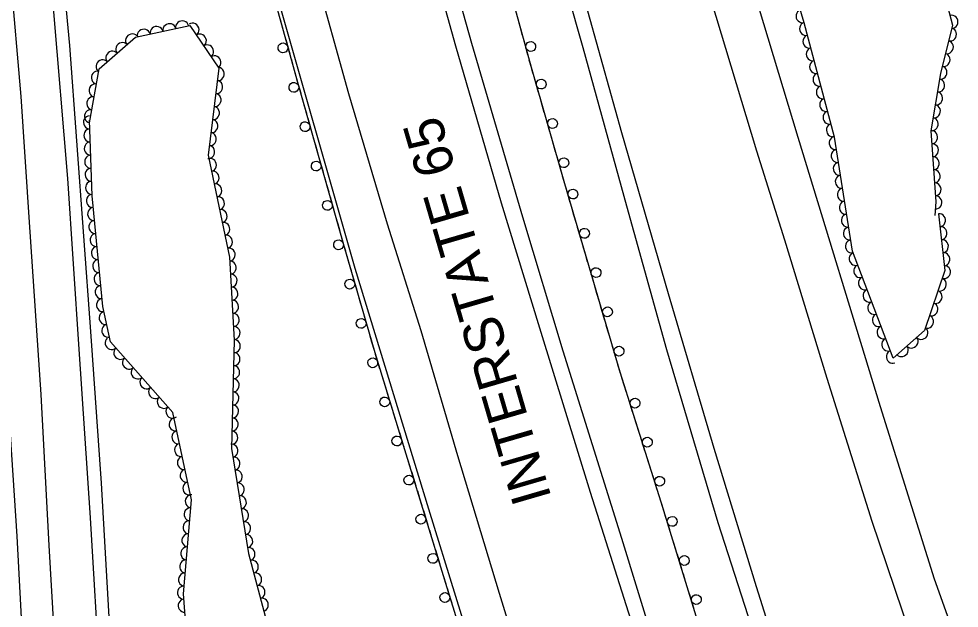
# Model space of a CAD drawing. Extents: x 1722896 to 1754269, y 648279 to 666297.
# Drawn here: x 1740178.3 to 1740465.4, y 649003.8 to 649183.9 of the extents above; entities that cross this region are included whole.
import ezdxf

# ---------------------------------------------------------------- set-up
doc = ezdxf.new("R2010")
doc.units = 0
for name, color, linetype in [('DESIGN - CENTERLINE - Proposed', 7, 'Continuous'), ('DESIGN - SCRATCH - User 1', 7, 'Continuous'), ('DESIGN - SHEET - Linework', 7, 'Continuous'), ('SURVEY - CENTERLINE - Preliminary Text', 7, 'Continuous'), ('SURVEY - VEGETATION - Features with Text', 7, 'Continuous')]:
    doc.layers.add(name, color=color, linetype=linetype)

msp = doc.modelspace()

# ---------------------------------------------------------------- linework, layer by layer
at = {"layer": 'DESIGN - CENTERLINE - Proposed'}
for points in [[(1740217.8, 648794.37), (1740215.05, 648844.24), (1740212.65, 648886.82), (1740210.35, 648926.5), (1740208.24, 648960.26), (1740209.74, 648965.63), (1740207.87, 648980.61), (1740206.01, 648999.35), (1740203.56, 649042.06), (1740200.25, 649088.38), (1740193.94, 649175.8), (1740190.58, 649211.51), (1740184.64, 649268.33), (1740179.26, 649313.09), (1740173.04, 649371.19), (1740167.56, 649415.5)], [(1740163.87, 649415.31), (1740171.04, 649353.16), (1740176.17, 649304.69), (1740182.71, 649245.18), (1740188.78, 649187.28), (1740193.13, 649135.14), (1740196.66, 649082.99), (1740200.06, 649031.46), (1740203.04, 648981.95), (1740202.31, 648973.35), (1740203.16, 648963.73), (1740204.92, 648956.57), (1740207.34, 648912.13), (1740213.78, 648796.85)]]:
    msp.add_lwpolyline(points, dxfattribs=at)
at = {"layer": 'DESIGN - SCRATCH - User 1'}
for p, q in [((1740334.78, 649169.06), (1740323.5, 649210.5)), ((1740344.99, 649133.54), (1740334.78, 649169.06)), ((1740361.85, 649075.99), (1740344.99, 649133.54)), ((1740374.4, 649036.26), (1740361.85, 649075.99)), ((1740385.55, 649000.1), (1740374.4, 649036.26))]:
    msp.add_line(p, q, dxfattribs=at)
for points in [[(1740171.61, 649536.49), (1740180.18, 649497.38), (1740189.17, 649456.87), (1740197.54, 649421.84), (1740206.28, 649381.02), (1740217.95, 649337.05), (1740229.16, 649291.11), (1740240.77, 649247.44), (1740252.72, 649203.13), (1740263.59, 649163.9), (1740277.57, 649114.6), (1740286.95, 649081.97), (1740295.69, 649053.67), (1740309.42, 649008.85), (1740320.89, 648971.76), (1740343.53, 648902.1), (1740357.8, 648859.57), (1740377.58, 648803.88), (1740389.61, 648770.81)], [(1740258.1, 649183.7), (1740258.73, 649181.44)], [(1740331.5, 649181.12), (1740330.88, 649183.39)], [(1740258.73, 649181.44), (1740259.36, 649179.18)], [(1740332.11, 649178.85), (1740331.5, 649181.12)], [(1740259.79, 649177.63), (1740261.02, 649173.2)], [(1740333.74, 649172.87), (1740332.54, 649177.31)], [(1740261.44, 649171.66), (1740262.07, 649169.39)], [(1740262.07, 649169.39), (1740262.7, 649167.13)], [(1740334.78, 649169.06), (1740334.16, 649171.33)], [(1740335.28, 649167.32), (1740334.78, 649169.06)], [(1740336.99, 649161.36), (1740335.72, 649165.79)], [(1740263.12, 649165.59), (1740263.59, 649163.9), (1740264.37, 649161.16)], [(1740264.8, 649159.62), (1740265.45, 649157.36)], [(1740265.45, 649157.36), (1740266.09, 649155.1)], [(1740338.08, 649157.57), (1740337.43, 649159.83)], [(1740338.73, 649155.31), (1740338.08, 649157.57)], [(1740266.52, 649153.56), (1740267.78, 649149.13)], [(1740340.44, 649149.35), (1740339.17, 649153.77)], [(1740268.21, 649147.59), (1740268.85, 649145.33)], [(1740341.53, 649145.55), (1740340.89, 649147.81)], [(1740268.85, 649145.33), (1740269.5, 649143.07)], [(1740342.18, 649143.3), (1740341.53, 649145.55)], [(1740269.93, 649141.53), (1740271.19, 649137.11)], [(1740343.89, 649137.34), (1740342.62, 649141.76)], [(1740271.62, 649135.57), (1740272.26, 649133.31)], [(1740344.99, 649133.54), (1740344.34, 649135.8)], [(1740272.26, 649133.31), (1740272.91, 649131.05)], [(1740346.68, 649127.77), (1740345.38, 649132.18)], [(1740273.34, 649129.51), (1740274.6, 649125.08)], [(1740347.79, 649123.97), (1740347.13, 649126.23)], [(1740275.03, 649123.54), (1740275.67, 649121.28)], [(1740348.45, 649121.72), (1740347.79, 649123.97)], [(1740275.67, 649121.28), (1740276.31, 649119.02)], [(1740350.19, 649115.77), (1740348.9, 649120.19)], [(1740276.75, 649117.48), (1740277.57, 649114.6), (1740278.01, 649113.06)], [(1740351.3, 649111.98), (1740350.64, 649114.23)], [(1740278.45, 649111.52), (1740279.1, 649109.26)], [(1740351.96, 649109.72), (1740351.3, 649111.98)], [(1740279.1, 649109.26), (1740279.75, 649107)], [(1740280.19, 649105.46), (1740281.47, 649101.04)], [(1740353.71, 649103.78), (1740352.41, 649108.19)], [(1740354.82, 649099.98), (1740354.16, 649102.24)], [(1740355.48, 649097.73), (1740354.82, 649099.98)], [(1740281.91, 649099.5), (1740282.56, 649097.25)], [(1740282.56, 649097.25), (1740283.21, 649094.99)], [(1740357.22, 649091.78), (1740355.93, 649096.19)], [(1740283.65, 649093.45), (1740284.92, 649089.03)], [(1740358.33, 649087.99), (1740357.67, 649090.24)], [(1740285.36, 649087.49), (1740286.01, 649085.23)], [(1740359, 649085.73), (1740358.33, 649087.99)], [(1740286.01, 649085.23), (1740286.66, 649082.97)], [(1740360.74, 649079.78), (1740359.45, 649084.2)], [(1740287.11, 649081.44), (1740288.47, 649077.04)], [(1740361.85, 649075.99), (1740361.19, 649078.25)], [(1740288.94, 649075.52), (1740289.64, 649073.27)], [(1740361.92, 649075.78), (1740361.85, 649075.99)], [(1740363.11, 649072.01), (1740362.4, 649074.25)], [(1740289.64, 649073.27), (1740290.33, 649071.03)], [(1740363.81, 649069.77), (1740363.11, 649072.01)], [(1740290.8, 649069.5), (1740292.16, 649065.1)], [(1740365.68, 649063.86), (1740364.3, 649068.25)], [(1740292.63, 649063.57), (1740293.32, 649061.33)], [(1740293.32, 649061.33), (1740294.02, 649059.08)], [(1740366.87, 649060.09), (1740366.16, 649062.33)], [(1740367.58, 649057.85), (1740366.87, 649060.09)], [(1740294.49, 649057.55), (1740295.69, 649053.67), (1740295.85, 649053.16)], [(1740369.45, 649051.94), (1740368.06, 649056.33)], [(1740296.31, 649051.63), (1740297, 649049.38)], [(1740297, 649049.38), (1740297.69, 649047.13)], [(1740370.64, 649048.17), (1740369.93, 649050.42)], [(1740371.34, 649045.93), (1740370.64, 649048.17)], [(1740298.16, 649045.6), (1740299.51, 649041.21)], [(1740373.21, 649040.02), (1740371.83, 649044.41)], [(1740299.98, 649039.68), (1740300.66, 649037.43)], [(1740300.66, 649037.43), (1740301.35, 649035.18)], [(1740374.4, 649036.26), (1740373.69, 649038.5)], [(1740301.82, 649033.65), (1740303.17, 649029.25)], [(1740374.5, 649035.93), (1740374.4, 649036.26)], [(1740375.19, 649033.69), (1740374.5, 649035.93)], [(1740377.02, 649027.76), (1740375.67, 649032.16)], [(1740303.64, 649027.72), (1740304.33, 649025.48)], [(1740304.33, 649025.48), (1740305.02, 649023.23)], [(1740378.19, 649023.99), (1740377.49, 649026.23)], [(1740378.88, 649021.74), (1740378.19, 649023.99)], [(1740305.48, 649021.7), (1740306.83, 649017.3)], [(1740380.7, 649015.82), (1740379.35, 649020.21)], [(1740307.3, 649015.77), (1740307.99, 649013.53)], [(1740381.87, 649012.04), (1740381.18, 649014.29)], [(1740307.99, 649013.53), (1740308.68, 649011.28)], [(1740382.56, 649009.8), (1740381.87, 649012.04)], [(1740309.15, 649009.75), (1740309.42, 649008.85), (1740310.5, 649005.35)], [(1740384.39, 649003.87), (1740383.03, 649008.27)]]:
    msp.add_lwpolyline(points, dxfattribs=at)
for centre, start, end in [((1740258.95, 649175.04), 128.7446, 128.7347), ((1740334.59, 649175.46), 308.4927, 308.4829), ((1740262.29, 649162.98), 129.0874, 129.0776), ((1740337.8, 649163.97), 309.2892, 309.2794), ((1740265.7, 649150.96), 129.0874, 129.0776), ((1740341.26, 649151.95), 309.2892, 309.2794), ((1740269.11, 649138.93), 129.0874, 129.0776), ((1740344.71, 649139.94), 309.2892, 309.2794), ((1740347.48, 649130.37), 309.5938, 309.584), ((1740272.52, 649126.91), 129.0874, 129.0776), ((1740350.99, 649118.38), 309.5938, 309.584), ((1740275.93, 649114.88), 129.0874, 129.0776), ((1740354.51, 649106.38), 309.5938, 309.584), ((1740279.38, 649102.86), 129.2998, 129.2899), ((1740358.02, 649094.39), 309.5938, 309.584), ((1740282.84, 649090.85), 129.2998, 129.2899), ((1740361.54, 649082.39), 309.5938, 309.584), ((1740286.35, 649078.82), 130.4252, 130.4154), ((1740290.04, 649066.88), 130.4252, 130.4154), ((1740366.43, 649066.48), 310.7918, 310.7819), ((1740293.73, 649054.93), 130.4252, 130.4154), ((1740370.19, 649054.56), 310.7918, 310.7819), ((1740297.39, 649042.99), 130.2951, 130.2853), ((1740373.96, 649042.64), 310.7918, 310.7819), ((1740301.05, 649031.04), 130.2951, 130.2853), ((1740377.78, 649030.38), 310.3979, 310.388), ((1740304.72, 649019.08), 130.2951, 130.2853), ((1740381.47, 649018.44), 310.3979, 310.388), ((1740308.38, 649007.13), 130.4478, 130.4379), ((1740385.15, 649006.49), 310.3979, 310.388)]:
    msp.add_arc(centre, 1.5, start, end, dxfattribs=at)
at = {"layer": 'SURVEY - CENTERLINE - Preliminary Text'}
for points in [[(1740195.11, 648902.69), (1740190.68, 648970.62), (1740187.61, 649022.98), (1740185.11, 649069.19), (1740181.6, 649121.74), (1740179.03, 649160.2), (1740175.89, 649196.78), (1740172.48, 649240.27), (1740169.18, 649279.42), (1740166.46, 649318.32), (1740162.19, 649352.86), (1740158.44, 649394.41), (1740154.37, 649434.62), (1740150.36, 649468.95), (1740144.84, 649519.89), (1740140.14, 649559.83), (1740132.52, 649608.36), (1740123.76, 649675.57), (1740119.59, 649714.51), (1740113.68, 649749.76)], [(1740104.57, 649733.34), (1740104.83, 649731.7), (1740111.75, 649685.74), (1740117.56, 649644.19), (1740123.22, 649604), (1740131.16, 649542.57), (1740137.88, 649488.92), (1740143.57, 649440.95), (1740149.21, 649387.51), (1740153.95, 649341.22), (1740158.45, 649294.2), (1740162.13, 649248.38), (1740165.89, 649202.22), (1740168.76, 649164), (1740171.65, 649117.63), (1740174.81, 649069.36), (1740177.67, 649025.82), (1740180.12, 648979.79), (1740182.45, 648942.47), (1740185.59, 648900.17)], [(1740187.83, 649722.85), (1740194.73, 649680.9), (1740205.05, 649626.29), (1740214.27, 649580.43), (1740224.42, 649532.49), (1740236.23, 649477.89), (1740247.77, 649426.93), (1740262.45, 649364.36), (1740274.82, 649313.98), (1740288.16, 649261.78), (1740300.61, 649215.17), (1740311.61, 649175.68), (1740325.55, 649127.65), (1740337.26, 649089.52), (1740352.69, 649039.35), (1740367.75, 648991.88), (1740382.46, 648943.73), (1740399.15, 648891.7), (1740411.16, 648855.92), (1740433.2, 648793.9)], [(1740193.86, 649720.01), (1740205.61, 649648.91), (1740217.04, 649593.1), (1740228.85, 649536.63), (1740239.47, 649486.07), (1740249.91, 649440.48), (1740261.86, 649387.47), (1740273.62, 649339.62), (1740288.81, 649279.74), (1740302.67, 649225.82), (1740316.52, 649176.49), (1740332.07, 649123.4), (1740344.4, 649082.53), (1740362.32, 649025.24), (1740376.63, 648978.48), (1740390.66, 648935.16), (1740408.2, 648879.52), (1740429.43, 648818.21), (1740449.41, 648765.45)], [(1740472.06, 648793.29), (1740455.79, 648837.16), (1740438.9, 648886.7), (1740424.02, 648931.29), (1740409.99, 648973.45), (1740391.79, 649029.96), (1740376.12, 649082.81), (1740363.92, 649126.71), (1740350.6, 649175.1), (1740331.92, 649240.98), (1740320.55, 649283.83), (1740310, 649321.64), (1740299.71, 649362.24), (1740288.31, 649405.69), (1740276.02, 649455.49), (1740266.03, 649499.12), (1740257.55, 649540.9), (1740246.98, 649588.6), (1740236.24, 649642.12), (1740226.58, 649691.07)], [(1740490.55, 648754.95), (1740473.6, 648802.11), (1740456.7, 648850.61), (1740437.08, 648907.29), (1740421.28, 648953.9), (1740403.49, 649010.39), (1740390.61, 649052.65), (1740376.6, 649099.87), (1740362.44, 649149.07), (1740348.91, 649197.61), (1740334.91, 649247.94), (1740319.61, 649304.5), (1740307.54, 649349.76), (1740295.7, 649395.3), (1740284.12, 649442.47), (1740274.53, 649484.81), (1740264.15, 649531.34), (1740251.05, 649591.29), (1740241.7, 649637.49), (1740232.35, 649686)], [(1740275.62, 649647.81), (1740288.76, 649582.25), (1740298.73, 649536.89), (1740311.33, 649481.01), (1740323.93, 649428.2), (1740336.54, 649378.89), (1740358.11, 649298.06), (1740361.82, 649286.14), (1740374.77, 649240.38), (1740389.44, 649190.21), (1740403.53, 649143.56), (1740412.08, 649116.42), (1740424.94, 649074.09), (1740438.74, 649030.49), (1740452.7, 648989.2), (1740469.76, 648941.31), (1740490.5, 648884.09), (1740506.46, 648842.14), (1740522.72, 648798.92), (1740540.19, 648752.98)], [(1740683.93, 648448.08), (1740661.48, 648493.33), (1740643.53, 648534.68), (1740622.05, 648584.02), (1740598.68, 648641.92), (1740581.88, 648685.05), (1740565.19, 648726.47), (1740545.99, 648777.12), (1740528.38, 648822.23), (1740508.11, 648875.64), (1740500.28, 648898.03), (1740482.2, 648944.68), (1740457.89, 649012.76), (1740441.37, 649065.36), (1740416.21, 649147.7), (1740396.61, 649212.82), (1740371.25, 649298.26), (1740311.15, 649529), (1740299.96, 649574.02), (1740288.51, 649635.86)], [(1740396.23, 648793.3), (1740380.14, 648838.06), (1740363.51, 648887.59), (1740349.04, 648933.34), (1740333.47, 648980.85), (1740325.04, 649008.37), (1740312.35, 649050.45), (1740301.18, 649088.63), (1740290.83, 649121.14), (1740279.05, 649161.01), (1740268.63, 649198.83), (1740258.63, 649235.1), (1740245.75, 649283.76), (1740232.7, 649335.71), (1740220.69, 649385.72), (1740210.31, 649431.18), (1740200.58, 649475.58), (1740190.47, 649522.78), (1740181.29, 649566.93), (1740170.48, 649620.54)], [(1740391.59, 648768.14), (1740357.6, 648862.61), (1740336.1, 648929.14), (1740319.94, 648980.78), (1740303.53, 649034.11), (1740280.99, 649107.61), (1740256.09, 649194.99), (1740243.43, 649242.7), (1740230.62, 649291.95), (1740218.72, 649340.01), (1740206.38, 649391.04), (1740194.37, 649444.48), (1740181.29, 649503.45), (1740170.24, 649554.63)]]:
    msp.add_lwpolyline(points, dxfattribs=at)
at = {"layer": 'SURVEY - VEGETATION - Features with Text'}
for points in [[(1740459.11, 649124.38), (1740461.03, 649107.06), (1740454.77, 649088.65), (1740445.2, 649080.27), (1740432.79, 649112.92), (1740427.31, 649147.79), (1740418.04, 649182.73), (1740413.51, 649198.26), (1740429.63, 649200.54), (1740446.52, 649197.39), (1740460.78, 649191.76), (1740463.4, 649181.96), (1740459.69, 649167.18), (1740456.78, 649149.73), (1740458.22, 649127.96), (1740458, 649123.82)], [(1740199.87, 649152.18), (1740202.83, 649168.59), (1740213.93, 649178.3), (1740230.56, 649181.92), (1740239.35, 649168.82), (1740236.11, 649142.27), (1740242.64, 649111.12), (1740244.09, 649085.76), (1740243.2, 649052.66), (1740248.45, 649020.61), (1740255.62, 648993.42)], [(1740221.93, 648794.33), (1740218.97, 648826.8), (1740218.69, 648865.78), (1740214.39, 648904.74), (1740213.34, 648927.23), (1740223.08, 648953.58), (1740231.09, 648974.57), (1740228.58, 649008.21), (1740231.04, 649036.93), (1740225.31, 649063.68), (1740206.28, 649085.19), (1740203.96, 649096.04), (1740200.66, 649129.82), (1740199.92, 649152.92)]]:
    msp.add_lwpolyline(points, dxfattribs=at)
for centre, major_axis in [((1740417.47, 649184.68), (-0.56, 1.92)), ((1740228.18, 649181.4), (1.95, 0.43)), ((1740463.12, 649183.01), (0.52, -1.93)), ((1740216.45, 649178.85), (1.95, 0.43)), ((1740220.36, 649179.7), (1.95, 0.43)), ((1740224.27, 649180.55), (1.95, 0.43)), ((1740231.43, 649180.63), (1.11, -1.66)), ((1740418.55, 649180.82), (-0.51, 1.93)), ((1740462.69, 649179.14), (-0.49, -1.94)), ((1740212.86, 649177.36), (1.51, 1.32)), ((1740233.66, 649177.31), (1.11, -1.66)), ((1740419.57, 649176.96), (-0.51, 1.93)), ((1740461.72, 649175.26), (-0.49, -1.94)), ((1740209.85, 649174.73), (1.51, 1.32)), ((1740235.89, 649173.99), (1.11, -1.66)), ((1740420.6, 649173.09), (-0.51, 1.93)), ((1740203.83, 649169.46), (1.51, 1.32)), ((1740206.84, 649172.1), (1.51, 1.32)), ((1740238.12, 649170.66), (1.11, -1.66)), ((1740460.74, 649171.38), (-0.49, -1.94)), ((1740239.14, 649167.05), (-0.24, -1.99)), ((1740421.62, 649169.23), (-0.51, 1.93)), ((1740459.77, 649167.5), (-0.49, -1.94)), ((1740202.35, 649165.96), (0.36, 1.97)), ((1740422.65, 649165.36), (-0.51, 1.93)), ((1740201.64, 649162.02), (0.36, 1.97)), ((1740238.65, 649163.08), (-0.24, -1.99)), ((1740423.68, 649161.49), (-0.51, 1.93)), ((1740459.08, 649163.56), (-0.33, -1.97)), ((1740200.93, 649158.09), (0.36, 1.97)), ((1740238.17, 649159.11), (-0.24, -1.99)), ((1740458.43, 649159.61), (-0.33, -1.97)), ((1740237.68, 649155.14), (-0.24, -1.99)), ((1740424.7, 649157.63), (-0.51, 1.93)), ((1740457.77, 649155.67), (-0.33, -1.97)), ((1740199.94, 649152.28), (-0.06, 2)), ((1740200.22, 649154.15), (0.36, 1.97)), ((1740425.73, 649153.76), (-0.51, 1.93)), ((1740237.2, 649151.17), (-0.24, -1.99)), ((1740426.76, 649149.9), (-0.51, 1.93)), ((1740457.11, 649151.72), (-0.33, -1.97)), ((1740200.07, 649148.28), (-0.06, 2)), ((1740236.71, 649147.2), (-0.24, -1.99)), ((1740456.91, 649147.75), (0.13, -2)), ((1740200.19, 649144.28), (-0.06, 2)), ((1740427.6, 649145.99), (-0.31, 1.98)), ((1740457.17, 649143.76), (0.13, -2)), ((1740236.23, 649143.23), (-0.24, -1.99)), ((1740428.22, 649142.04), (-0.31, 1.98)), ((1740200.32, 649140.28), (-0.06, 2)), ((1740236.73, 649139.3), (0.41, -1.96)), ((1740428.84, 649138.09), (-0.31, 1.98)), ((1740457.43, 649139.77), (0.13, -2)), ((1740200.45, 649136.29), (-0.06, 2)), ((1740237.55, 649135.39), (0.41, -1.96)), ((1740457.7, 649135.78), (0.13, -2)), ((1740200.58, 649132.29), (-0.06, 2)), ((1740429.46, 649134.14), (-0.31, 1.98)), ((1740238.37, 649131.47), (0.41, -1.96)), ((1740430.08, 649130.18), (-0.31, 1.98)), ((1740457.96, 649131.79), (0.13, -2)), ((1740200.81, 649128.3), (-0.19, 1.99)), ((1740239.19, 649127.56), (0.41, -1.96)), ((1740458.21, 649127.8), (-0.1, -2)), ((1740201.2, 649124.31), (-0.19, 1.99)), ((1740240.01, 649123.64), (0.41, -1.96)), ((1740430.7, 649126.23), (-0.31, 1.98)), ((1740431.32, 649122.28), (-0.31, 1.98)), ((1740459.33, 649122.39), (0.22, -1.99)), ((1740201.58, 649120.33), (-0.19, 1.99)), ((1740240.83, 649119.73), (0.41, -1.96)), ((1740431.94, 649118.33), (-0.31, 1.98)), ((1740459.77, 649118.42), (0.22, -1.99)), ((1740201.97, 649116.35), (-0.19, 1.99)), ((1740241.65, 649115.81), (0.41, -1.96)), ((1740202.36, 649112.37), (-0.19, 1.99)), ((1740242.47, 649111.9), (0.41, -1.96)), ((1740432.56, 649114.38), (-0.31, 1.98)), ((1740460.21, 649114.44), (0.22, -1.99)), ((1740433.69, 649110.56), (-0.71, 1.87)), ((1740460.65, 649110.46), (0.22, -1.99)), ((1740202.75, 649108.39), (-0.19, 1.99)), ((1740242.82, 649107.92), (0.11, -2)), ((1740435.11, 649106.82), (-0.71, 1.87)), ((1740460.85, 649106.52), (-0.64, -1.89)), ((1740203.14, 649104.41), (-0.19, 1.99)), ((1740243.05, 649103.93), (0.11, -2)), ((1740436.53, 649103.08), (-0.71, 1.87)), ((1740459.56, 649102.73), (-0.64, -1.89)), ((1740203.53, 649100.43), (-0.19, 1.99)), ((1740243.28, 649099.93), (0.11, -2)), ((1740437.95, 649099.34), (-0.71, 1.87)), ((1740458.27, 649098.94), (-0.64, -1.89)), ((1740203.92, 649096.45), (-0.19, 1.99)), ((1740243.51, 649095.94), (0.11, -2)), ((1740439.37, 649095.6), (-0.71, 1.87)), ((1740456.98, 649095.16), (-0.64, -1.89)), ((1740204.71, 649092.53), (-0.42, 1.96)), ((1740243.74, 649091.95), (0.11, -2)), ((1740440.79, 649091.86), (-0.71, 1.87)), ((1740455.69, 649091.37), (-0.64, -1.89)), ((1740205.54, 649088.62), (-0.42, 1.96)), ((1740243.97, 649087.95), (0.11, -2)), ((1740442.21, 649088.13), (-0.71, 1.87)), ((1740453.92, 649087.91), (-1.5, -1.32)), ((1740206.6, 649084.82), (-1.33, 1.5)), ((1740244.04, 649083.96), (-0.05, -2)), ((1740443.64, 649084.39), (-0.71, 1.87)), ((1740450.91, 649085.27), (-1.5, -1.32)), ((1740209.25, 649081.82), (-1.33, 1.5)), ((1740445.06, 649080.65), (-0.71, 1.87)), ((1740447.9, 649082.63), (-1.5, -1.32)), ((1740211.9, 649078.83), (-1.33, 1.5)), ((1740243.94, 649079.96), (-0.05, -2)), ((1740214.55, 649075.83), (-1.33, 1.5)), ((1740243.83, 649075.96), (-0.05, -2)), ((1740217.21, 649072.84), (-1.33, 1.5)), ((1740243.72, 649071.96), (-0.05, -2)), ((1740219.86, 649069.84), (-1.33, 1.5)), ((1740222.51, 649066.85), (-1.33, 1.5)), ((1740243.62, 649067.96), (-0.05, -2)), ((1740225.16, 649063.85), (-1.33, 1.5)), ((1740243.51, 649063.96), (-0.05, -2)), ((1740226.1, 649059.99), (-0.42, 1.96)), ((1740243.4, 649059.97), (-0.05, -2)), ((1740226.94, 649056.08), (-0.42, 1.96)), ((1740243.29, 649055.97), (-0.05, -2)), ((1740227.78, 649052.17), (-0.42, 1.96)), ((1740243.32, 649051.98), (0.32, -1.97)), ((1740228.61, 649048.26), (-0.42, 1.96)), ((1740243.96, 649048.03), (0.32, -1.97)), ((1740229.45, 649044.35), (-0.42, 1.96)), ((1740244.61, 649044.08), (0.32, -1.97)), ((1740230.29, 649040.44), (-0.42, 1.96)), ((1740245.26, 649040.14), (0.32, -1.97)), ((1740231.01, 649036.52), (0.17, 1.99)), ((1740245.9, 649036.19), (0.32, -1.97)), ((1740230.66, 649032.53), (0.17, 1.99)), ((1740246.55, 649032.24), (0.32, -1.97)), ((1740230.32, 649028.55), (0.17, 1.99)), ((1740247.2, 649028.29), (0.32, -1.97)), ((1740229.98, 649024.56), (0.17, 1.99)), ((1740247.84, 649024.35), (0.32, -1.97)), ((1740229.64, 649020.58), (0.17, 1.99)), ((1740248.51, 649020.4), (0.51, -1.93)), ((1740229.3, 649016.59), (0.17, 1.99)), ((1740249.53, 649016.53), (0.51, -1.93)), ((1740228.96, 649012.6), (0.17, 1.99)), ((1740250.55, 649012.67), (0.51, -1.93)), ((1740228.62, 649008.62), (0.17, 1.99)), ((1740251.57, 649008.8), (0.51, -1.93)), ((1740228.85, 649004.63), (-0.15, 1.99)), ((1740252.58, 649004.93), (0.51, -1.93))]:
    msp.add_ellipse(centre, major_axis=major_axis, ratio=0.940188, start_param=0, end_param=3.141593, dxfattribs=at)

# ---------------------------------------------------------------- texts
at = {"layer": 'DESIGN - SHEET - Linework'}
msp.add_text('INTERSTATE 65', height=12, rotation=106.2525, dxfattribs=at).set_placement((1740341.01, 649037.61))

doc.saveas('drawing.dxf')
